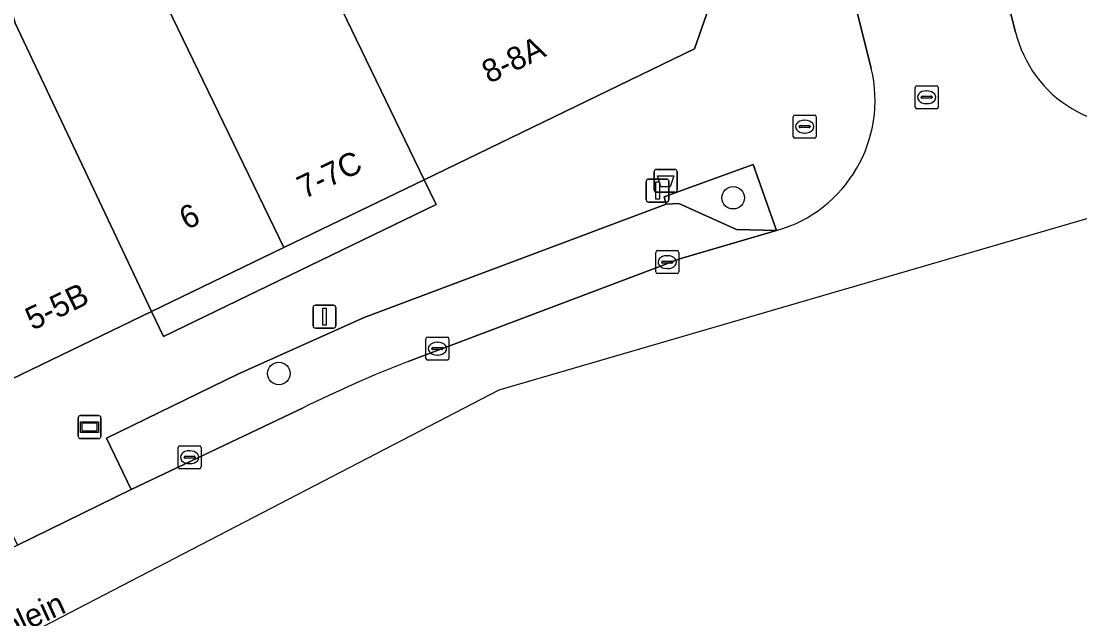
# Model space of a CAD drawing. Extents: x 159262 to 160143, y 383399 to 384319.
# Drawn here: x 159729.99 to 159776.11, y 383605.01 to 383631.03 of the extents above; entities that cross this region are included whole.
import ezdxf

# ---------------------------------------------------------------- set-up
doc = ezdxf.new("R2010")
doc.units = 0
for name, color, linetype in [('IMGEO_Afvalbak', 7, 'Continuous'), ('IMGEO_Boom', 7, 'Continuous'), ('IMGEO_Groenvoorziening', 7, 'Continuous'), ('IMGEO_Informatiebord', 7, 'Continuous'), ('IMGEO_Kolk', 7, 'Continuous'), ('IMGEO_Lichtmast', 7, 'Continuous'), ('IMGEO_Openbare_ruimte_label', 7, 'Continuous'), ('IMGEO_Pand', 7, 'Continuous'), ('IMGEO_Pand_nummerreeks', 7, 'Continuous'), ('IMGEO_Parkeervlak_open', 7, 'Continuous'), ('IMGEO_Rijbaan_lokaal_open', 7, 'Continuous'), ('IMGEO_Rioolput', 7, 'Continuous'), ('IMGEO_Voetpad_open', 7, 'Continuous')]:
    doc.layers.add(name, color=color, linetype=linetype)

msp = doc.modelspace()

# ---------------------------------------------------------------- linework, layer by layer
at = {"layer": 'IMGEO_Afvalbak'}
for p, q in [((159757.568, 383623.678), (159757.568, 383624.478)), ((159757.568, 383624.478), (159757.568, 383623.678)), ((159757.668, 383624.578), (159758.458, 383624.578)), ((159758.458, 383624.578), (159757.668, 383624.578)), ((159758.558, 383624.478), (159758.558, 383623.678)), ((159758.558, 383623.678), (159758.558, 383624.478)), ((159758.458, 383623.578), (159757.668, 383623.578)), ((159757.668, 383623.578), (159758.458, 383623.578))]:
    msp.add_line(p, q, dxfattribs=at)
msp.add_lwpolyline([(159757.711, 383624.292), (159758.415, 383624.292), (159758.266, 383623.822), (159757.86, 383623.822), (159757.711, 383624.292)], dxfattribs=at)
for centre, start, end in [((159757.668, 383624.478), 90, 180), ((159757.668, 383624.478), 90, 180), ((159758.458, 383624.478), 0, 90), ((159758.458, 383624.478), 360, 90), ((159757.668, 383623.678), 180, 270), ((159757.668, 383623.678), 180, 270), ((159758.458, 383623.678), 270, 0), ((159758.458, 383623.678), 270, 0)]:
    msp.add_arc(centre, 0.1, start, end, dxfattribs=at)
at = {"layer": 'IMGEO_Boom'}
for centre in [(159761.002, 383623.342), (159741.213, 383615.691)]:
    msp.add_circle(centre, 0.489, dxfattribs=at)
at = {"layer": 'IMGEO_Groenvoorziening'}
msp.add_lwpolyline([(159762.891, 383621.914), (159761.87, 383624.794), (159757.996, 383623.385), (159758.084, 383623.065), (159758.634, 383623.094), (159761.153, 383621.958)], close=True, dxfattribs=at)
at = {"layer": 'IMGEO_Informatiebord'}
for p, q in [((159732.468, 383612.959), (159732.468, 383613.759)), ((159732.468, 383613.759), (159732.468, 383612.959)), ((159732.568, 383613.859), (159733.358, 383613.859)), ((159733.358, 383613.859), (159732.568, 383613.859)), ((159733.458, 383613.759), (159733.458, 383612.959)), ((159733.458, 383612.959), (159733.458, 383613.759)), ((159733.358, 383612.859), (159732.568, 383612.859)), ((159732.568, 383612.859), (159733.358, 383612.859))]:
    msp.add_line(p, q, dxfattribs=at)
for points in [[(159732.569, 383613.591), (159733.357, 383613.591), (159733.357, 383613.127), (159732.569, 383613.127), (159732.569, 383613.591)], [(159732.634, 383613.526), (159732.634, 383613.192), (159733.292, 383613.192), (159733.292, 383613.526), (159732.634, 383613.526)]]:
    msp.add_lwpolyline(points, dxfattribs=at)
for centre, start, end in [((159732.568, 383613.759), 90, 180), ((159732.568, 383613.759), 90, 180), ((159733.358, 383613.759), 0, 90), ((159733.358, 383613.759), 360, 90), ((159732.568, 383612.959), 180, 270), ((159732.568, 383612.959), 180, 270), ((159733.358, 383612.959), 270, 0), ((159733.358, 383612.959), 270, 0)]:
    msp.add_arc(centre, 0.1, start, end, dxfattribs=at)
at = {"layer": 'IMGEO_Kolk'}
for p, q in [((159757.631, 383620.113), (159757.631, 383620.965)), ((159757.706, 383621.039), (159758.558, 383621.039)), ((159758.119, 383620.819), (159758.144, 383620.819)), ((159758.632, 383620.965), (159758.632, 383620.113)), ((159757.89, 383620.533), (159757.89, 383620.545)), ((159758.328, 383620.496), (159757.93, 383620.496)), ((159757.933, 383620.582), (159758.331, 383620.582)), ((159758.142, 383620.259), (159758.117, 383620.259)), ((159758.374, 383620.545), (159758.374, 383620.533)), ((159758.558, 383620.039), (159757.706, 383620.039)), ((159747.62, 383616.348), (159747.62, 383617.2)), ((159747.695, 383617.274), (159748.547, 383617.274)), ((159748.108, 383617.054), (159748.133, 383617.054)), ((159748.621, 383617.2), (159748.621, 383616.348)), ((159747.879, 383616.768), (159747.879, 383616.78)), ((159748.317, 383616.731), (159747.919, 383616.731)), ((159747.922, 383616.817), (159748.32, 383616.817)), ((159748.131, 383616.494), (159748.106, 383616.494)), ((159748.363, 383616.78), (159748.363, 383616.768)), ((159748.547, 383616.274), (159747.695, 383616.274)), ((159736.826, 383611.62), (159736.826, 383612.472)), ((159736.901, 383612.546), (159737.753, 383612.546)), ((159737.314, 383612.326), (159737.339, 383612.326)), ((159737.827, 383612.472), (159737.827, 383611.62)), ((159737.085, 383612.04), (159737.085, 383612.052)), ((159737.523, 383612.003), (159737.125, 383612.003)), ((159737.128, 383612.089), (159737.526, 383612.089)), ((159737.569, 383612.052), (159737.569, 383612.04)), ((159737.753, 383611.546), (159736.901, 383611.546)), ((159737.337, 383611.766), (159737.312, 383611.766))]:
    msp.add_line(p, q, dxfattribs=at)
for points in [[(159757.631, 383620.113), (159757.631, 383620.965)], [(159757.706, 383621.039), (159758.558, 383621.039)], [(159758.632, 383620.965), (159758.632, 383620.113)], [(159758.558, 383620.039), (159757.706, 383620.039)], [(159747.62, 383616.348), (159747.62, 383617.2)], [(159747.695, 383617.274), (159748.547, 383617.274)], [(159748.621, 383617.2), (159748.621, 383616.348)], [(159748.547, 383616.274), (159747.695, 383616.274)], [(159736.826, 383611.62), (159736.826, 383612.472)], [(159736.901, 383612.546), (159737.753, 383612.546)], [(159737.827, 383612.472), (159737.827, 383611.62)], [(159737.753, 383611.546), (159736.901, 383611.546)]]:
    msp.add_lwpolyline(points, dxfattribs=at)
for centre, radius, start, end in [((159757.708, 383620.963), 0.0765, 91.552, 178.448), ((159757.708, 383620.963), 0.0765, 91.552, 178.448), ((159758.556, 383620.963), 0.0765, 1.552, 88.448), ((159758.556, 383620.963), 0.0765, 1.552, 88.448), ((159757.93, 383620.542), 0.0403, 85.8775, 175.7526), ((159757.927, 383620.532), 0.0366, 178.938, 274.7102), ((159758.331, 383620.539), 0.043, 264.8664, 352.4533), ((159758.335, 383620.544), 0.0386, 1.7309, 96.639), ((159757.708, 383620.115), 0.0765, 181.552, 268.448), ((159757.708, 383620.115), 0.0765, 181.552, 268.448), ((159758.556, 383620.115), 0.0765, 271.552, 358.448), ((159758.556, 383620.115), 0.0765, 271.552, 358.448), ((159747.697, 383617.198), 0.0765, 91.552, 178.448), ((159747.697, 383617.198), 0.0765, 91.552, 178.448), ((159748.545, 383617.198), 0.0765, 1.552, 88.448), ((159748.545, 383617.198), 0.0765, 1.552, 88.448), ((159747.919, 383616.777), 0.0403, 85.8775, 175.7526), ((159747.916, 383616.767), 0.0366, 178.938, 274.7102), ((159748.32, 383616.774), 0.043, 264.8664, 352.4533), ((159748.324, 383616.779), 0.0386, 1.7309, 96.639), ((159747.697, 383616.35), 0.0765, 181.552, 268.448), ((159747.697, 383616.35), 0.0765, 181.552, 268.448), ((159748.545, 383616.35), 0.0765, 271.552, 358.448), ((159748.545, 383616.35), 0.0765, 271.552, 358.448), ((159736.903, 383612.47), 0.0765, 91.552, 178.448), ((159736.903, 383612.47), 0.0765, 91.552, 178.448), ((159737.751, 383612.47), 0.0765, 1.552, 88.448), ((159737.751, 383612.47), 0.0765, 1.552, 88.448), ((159737.125, 383612.049), 0.0403, 85.8775, 175.7526), ((159737.122, 383612.039), 0.0366, 178.938, 274.7102), ((159737.526, 383612.046), 0.043, 264.8664, 352.4533), ((159737.53, 383612.051), 0.0386, 1.7309, 96.639), ((159736.903, 383611.622), 0.0765, 181.552, 268.448), ((159736.903, 383611.622), 0.0765, 181.552, 268.448), ((159737.751, 383611.622), 0.0765, 271.552, 358.448), ((159737.751, 383611.622), 0.0765, 271.552, 358.448)]:
    msp.add_arc(centre, radius, start, end, dxfattribs=at)
for centre, major_axis, ratio, start_param, end_param in [((159758.118, 383620.539), (-0.387, 0.002), 0.722429, 4.712389, 7.853982), ((159758.143, 383620.539), (-0.39, 0.002), 0.717154, 1.570796, 4.712389), ((159748.107, 383616.774), (-0.387, 0.002), 0.722429, 4.712389, 7.853982), ((159748.132, 383616.774), (-0.39, 0.002), 0.717154, 1.570796, 4.712389), ((159737.313, 383612.046), (-0.387, 0.002), 0.722429, 4.712389, 7.853982), ((159737.338, 383612.046), (-0.39, 0.002), 0.717154, 1.570796, 4.712389)]:
    msp.add_ellipse(centre, major_axis=major_axis, ratio=ratio, start_param=start_param, end_param=end_param, dxfattribs=at)
at = {"layer": 'IMGEO_Lichtmast'}
for p, q in [((159757.218, 383623.255), (159757.218, 383624.055)), ((159757.218, 383624.055), (159757.218, 383623.255)), ((159757.318, 383624.155), (159758.108, 383624.155)), ((159758.108, 383624.155), (159757.318, 383624.155)), ((159758.208, 383624.055), (159758.208, 383623.255)), ((159758.208, 383623.255), (159758.208, 383624.055)), ((159758.108, 383623.155), (159757.318, 383623.155)), ((159757.318, 383623.155), (159758.108, 383623.155)), ((159742.704, 383617.765), (159742.704, 383618.565)), ((159742.704, 383618.565), (159742.704, 383617.765)), ((159742.804, 383618.665), (159743.594, 383618.665)), ((159743.594, 383618.665), (159742.804, 383618.665)), ((159743.694, 383618.565), (159743.694, 383617.765)), ((159743.694, 383617.765), (159743.694, 383618.565)), ((159743.594, 383617.665), (159742.804, 383617.665)), ((159742.804, 383617.665), (159743.594, 383617.665))]:
    msp.add_line(p, q, dxfattribs=at)
for points in [[(159757.638, 383624.03), (159757.788, 383624.03), (159757.788, 383623.28), (159757.638, 383623.28), (159757.638, 383624.03)], [(159743.124, 383618.54), (159743.274, 383618.54), (159743.274, 383617.79), (159743.124, 383617.79), (159743.124, 383618.54)]]:
    msp.add_lwpolyline(points, dxfattribs=at)
for centre, start, end in [((159757.318, 383624.055), 90, 180), ((159757.318, 383624.055), 90, 180), ((159758.108, 383624.055), 0, 90), ((159758.108, 383624.055), 360, 90), ((159757.318, 383623.255), 180, 270), ((159757.318, 383623.255), 180, 270), ((159758.108, 383623.255), 270, 0), ((159758.108, 383623.255), 270, 0), ((159742.804, 383618.565), 90, 180), ((159742.804, 383618.565), 90, 180), ((159743.594, 383618.565), 0, 90), ((159743.594, 383618.565), 360, 90), ((159742.804, 383617.765), 180, 270), ((159742.804, 383617.765), 180, 270), ((159743.594, 383617.765), 270, 0), ((159743.594, 383617.765), 270, 0)]:
    msp.add_arc(centre, 0.1, start, end, dxfattribs=at)
at = {"layer": 'IMGEO_Pand'}
for points in [[(159743.381, 383637.329), (159740.908, 383636.524), (159739.819, 383635.977), (159736.221, 383647.723), (159731.003, 383646.269), (159734.635, 383635.218), (159741.427, 383621.174), (159747.536, 383624.128), (159743.968, 383631.505), (159743.858, 383631.732), (159742.769, 383633.981), (159744.681, 383634.872)], [(159735.661, 383618.386), (159741.427, 383621.174), (159734.635, 383635.218), (159731.003, 383646.269), (159725.724, 383644.799), (159729.726, 383630.947)], [(159729.726, 383630.947), (159725.724, 383644.799), (159725.517, 383644.741), (159719.478, 383643.177), (159726.08, 383623.027), (159725.905, 383622.943), (159727.363, 383619.928), (159729.539, 383615.426), (159735.661, 383618.386)], [(159761.057, 383634.824), (159759.519, 383641.586), (159750.676, 383639.575), (159747.699, 383638.839), (159747.776, 383638.681), (159749.886, 383634.322), (159743.968, 383631.505), (159747.536, 383624.128), (159759.316, 383629.823)]]:
    msp.add_lwpolyline(points, close=True, dxfattribs=at)
at = {"layer": 'IMGEO_Parkeervlak_open'}
msp.add_lwpolyline([(159746.844, 383616.208), (159758.718, 383620.703), (159762.891, 383621.914), (159761.153, 383621.958), (159758.634, 383623.094), (159758.084, 383623.065), (159744.932, 383618.127), (159739.43, 383615.663), (159733.698, 383612.881), (159734.781, 383610.638), (159742.269, 383614.195)], dxfattribs=at)
msp.add_arc((159766.411, 383565.533), 54.322, 111.1126, 116.3864, dxfattribs=at)
at = {"layer": 'IMGEO_Rijbaan_lokaal_open'}
for points in [[(159773.311, 383630.554), (159772.322, 383634.428), (159771.848, 383636.241), (159771.767, 383636.551), (159770.63, 383636.264), (159766.651, 383635.26), (159765.518, 383634.974), (159767.019, 383628.975)], [(159715.609, 383596.852), (159716.438, 383597.163), (159750.809, 383614.982), (159772.537, 383621.313), (159782.892, 383624.33), (159782.511, 383625.706), (159782.101, 383627.188), (159780.084, 383626.699), (159779.858, 383626.645)], [(159762.891, 383621.914), (159758.718, 383620.703), (159746.844, 383616.208)], [(159742.269, 383614.195), (159734.781, 383610.638), (159729.825, 383608.21), (159703.122, 383595.286), (159702.503, 383594.8), (159700.503, 383593.837)]]:
    msp.add_lwpolyline(points, dxfattribs=at)
for centre, radius, start, end in [((159778.498, 383631.804), 5.335, 193.5514, 284.7685), ((159761.295, 383627.584), 5.891, 285.723, 13.6542), ((159766.411, 383565.533), 54.322, 111.1126, 116.3864)]:
    msp.add_arc(centre, radius, start, end, dxfattribs=at)
at = {"layer": 'IMGEO_Rioolput'}
for p, q in [((159768.935, 383627.293), (159768.935, 383628.145)), ((159769.01, 383628.219), (159769.862, 383628.219)), ((159769.936, 383628.145), (159769.936, 383627.293)), ((159769.194, 383627.713), (159769.194, 383627.725)), ((159769.632, 383627.676), (159769.234, 383627.676)), ((159769.237, 383627.762), (159769.635, 383627.762)), ((159769.423, 383627.999), (159769.448, 383627.999)), ((159769.678, 383627.725), (159769.678, 383627.713)), ((159769.862, 383627.219), (159769.01, 383627.219)), ((159769.446, 383627.439), (159769.421, 383627.439)), ((159763.62, 383626.014), (159763.62, 383626.866)), ((159763.695, 383626.94), (159764.547, 383626.94)), ((159764.108, 383626.72), (159764.133, 383626.72)), ((159764.621, 383626.866), (159764.621, 383626.014)), ((159763.879, 383626.434), (159763.879, 383626.446)), ((159764.317, 383626.397), (159763.919, 383626.397)), ((159763.922, 383626.483), (159764.32, 383626.483)), ((159764.131, 383626.16), (159764.106, 383626.16)), ((159764.363, 383626.446), (159764.363, 383626.434)), ((159764.547, 383625.94), (159763.695, 383625.94))]:
    msp.add_line(p, q, dxfattribs=at)
for points in [[(159768.935, 383627.293), (159768.935, 383628.145)], [(159769.01, 383628.219), (159769.862, 383628.219)], [(159769.936, 383628.145), (159769.936, 383627.293)], [(159769.862, 383627.219), (159769.01, 383627.219)], [(159763.62, 383626.014), (159763.62, 383626.866)], [(159763.695, 383626.94), (159764.547, 383626.94)], [(159764.621, 383626.866), (159764.621, 383626.014)], [(159764.547, 383625.94), (159763.695, 383625.94)]]:
    msp.add_lwpolyline(points, dxfattribs=at)
for centre, radius, start, end in [((159769.012, 383628.143), 0.0765, 91.552, 178.448), ((159769.012, 383628.143), 0.0765, 91.552, 178.448), ((159769.86, 383628.143), 0.0765, 1.552, 88.448), ((159769.86, 383628.143), 0.0765, 1.552, 88.448), ((159769.234, 383627.722), 0.0403, 85.8775, 175.7526), ((159769.231, 383627.712), 0.0366, 178.938, 274.7102), ((159769.635, 383627.719), 0.043, 264.8664, 352.4533), ((159769.639, 383627.724), 0.0386, 1.7309, 96.639), ((159769.012, 383627.295), 0.0765, 181.552, 268.448), ((159769.012, 383627.295), 0.0765, 181.552, 268.448), ((159769.86, 383627.295), 0.0765, 271.552, 358.448), ((159769.86, 383627.295), 0.0765, 271.552, 358.448), ((159763.697, 383626.864), 0.0765, 91.552, 178.448), ((159763.697, 383626.864), 0.0765, 91.552, 178.448), ((159764.545, 383626.864), 0.0765, 1.552, 88.448), ((159764.545, 383626.864), 0.0765, 1.552, 88.448), ((159763.919, 383626.443), 0.0403, 85.8775, 175.7526), ((159763.916, 383626.433), 0.0366, 178.938, 274.7102), ((159764.32, 383626.44), 0.043, 264.8664, 352.4533), ((159764.324, 383626.445), 0.0386, 1.7309, 96.639), ((159763.697, 383626.016), 0.0765, 181.552, 268.448), ((159763.697, 383626.016), 0.0765, 181.552, 268.448), ((159764.545, 383626.016), 0.0765, 271.552, 358.448), ((159764.545, 383626.016), 0.0765, 271.552, 358.448)]:
    msp.add_arc(centre, radius, start, end, dxfattribs=at)
for centre, major_axis, ratio, start_param, end_param in [((159769.422, 383627.719), (-0.387, 0.002), 0.722429, 4.712389, 7.853982), ((159769.447, 383627.719), (-0.39, 0.002), 0.717154, 1.570796, 4.712389), ((159764.107, 383626.44), (-0.387, 0.002), 0.722429, 4.712389, 7.853982), ((159764.132, 383626.44), (-0.39, 0.002), 0.717154, 1.570796, 4.712389)]:
    msp.add_ellipse(centre, major_axis=major_axis, ratio=ratio, start_param=start_param, end_param=end_param, dxfattribs=at)
at = {"layer": 'IMGEO_Voetpad_open'}
for points in [[(159776.351, 383633.628), (159775.422, 383637.296), (159771.848, 383636.241), (159772.322, 383634.428), (159773.311, 383630.554)], [(159767.019, 383628.975), (159765.518, 383634.974), (159765.259, 383635.945), (159761.057, 383634.824), (159759.316, 383629.823), (159747.536, 383624.128), (159748.059, 383623.048), (159736.184, 383617.306), (159735.661, 383618.386), (159729.539, 383615.426), (159727.258, 383614.348), (159727.773, 383613.209), (159721.666, 383610.454), (159721.151, 383611.593), (159715.095, 383608.861), (159709.13, 383606.17), (159696.989, 383600.693), (159692.114, 383598.402), (159692.671, 383596.852)], [(159758.084, 383623.065), (159757.996, 383623.385), (159761.87, 383624.794), (159762.891, 383621.914)], [(159700.503, 383593.837), (159702.503, 383594.8), (159702.397, 383595.103), (159701.269, 383597.374), (159704.634, 383599.046), (159704.782, 383598.738), (159728.713, 383610.457), (159729.825, 383608.21), (159734.781, 383610.638), (159733.698, 383612.881), (159739.43, 383615.663), (159744.932, 383618.127), (159758.084, 383623.065)]]:
    msp.add_lwpolyline(points, dxfattribs=at)
msp.add_lwpolyline([(159736.184, 383617.306), (159748.059, 383623.048), (159747.536, 383624.128), (159741.427, 383621.174), (159735.661, 383618.386)], close=True, dxfattribs=at)
for centre, radius, start, end in [((159778.498, 383631.804), 5.335, 193.5514, 284.7685), ((159761.295, 383627.584), 5.891, 285.723, 13.6542)]:
    msp.add_arc(centre, radius, start, end, dxfattribs=at)

# ---------------------------------------------------------------- texts
at = {"layer": 'IMGEO_Openbare_ruimte_label'}
msp.add_text('St Trudoplein', height=1, rotation=24.6431, dxfattribs=at).set_placement((159724.773, 383601.991))
at = {"layer": 'IMGEO_Pand_nummerreeks'}
for s, rotation, p in [('8-8A', 25.8003, (159750.371, 383628.298)), ('7-7C', 25.6055, (159742.317, 383623.278)), ('6', 25.8035, (159737.192, 383621.925)), ('5-5B', 25.806, (159730.481, 383617.548))]:
    msp.add_text(s, height=1, rotation=rotation, dxfattribs=at).set_placement(p)

doc.saveas('drawing.dxf')
